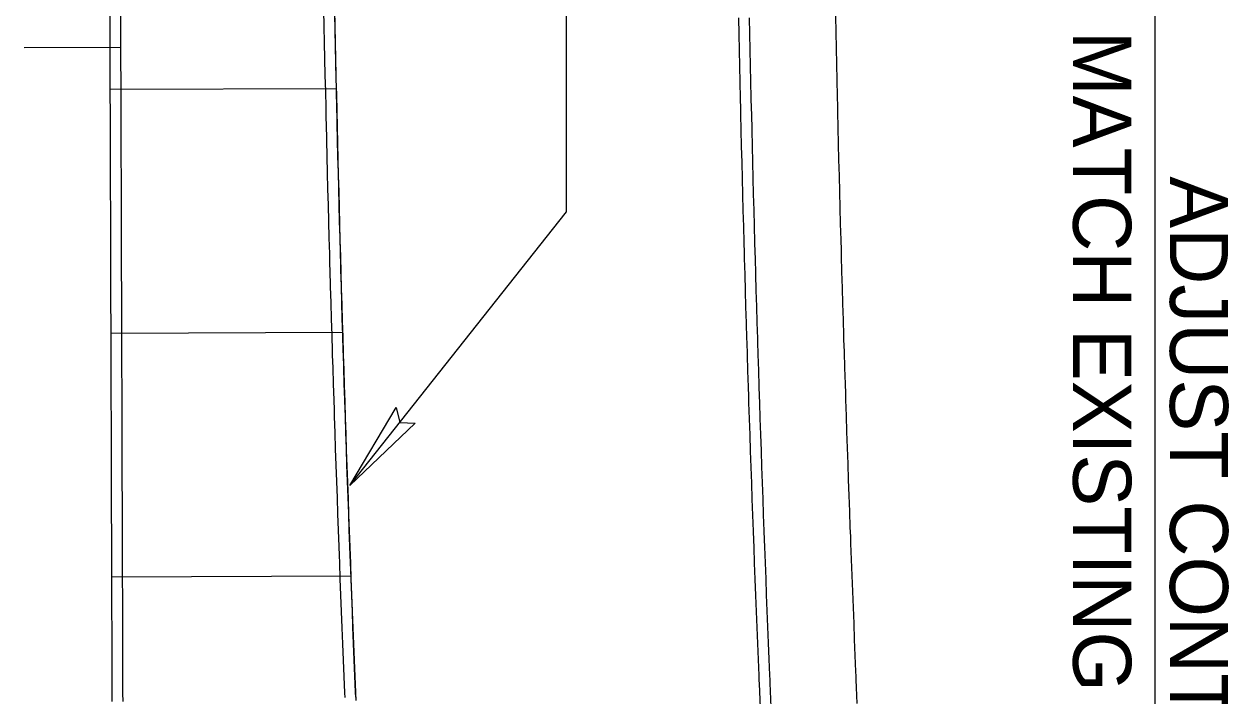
# Model space of a CAD drawing. Extents: x 2145147 to 2158018, y 137519 to 148068.
# Drawn here: x 2150894 to 2150968.7, y 144383.6 to 144425.2 of the extents above; entities that cross this region are included whole.
import ezdxf

# ---------------------------------------------------------------- set-up
doc = ezdxf.new("R2010")
doc.units = 0
for name, color, linetype in [('PR_Align_Ramp_J', 7, 'Continuous'), ('PR_Align_Ramp_J_Leader', 7, 'Continuous'), ('PR_Align_Service_C_Leader', 7, 'Continuous'), ('PR_Align_Service_C_Txt', 7, 'Continuous'), ('PR_Arrows', 7, 'Continuous'), ('PR_Joint_Contraction', 7, 'Continuous'), ('PR_Joint_Long', 7, 'Continuous'), ('PR_Phasing_Pavement_1', 7, 'Continuous'), ('PR_Road_Concrete', 7, 'Continuous')]:
    doc.layers.add(name, color=color, linetype=linetype)

msp = doc.modelspace()

# ---------------------------------------------------------------- linework, layer by layer
at = {"layer": 'PR_Align_Ramp_J'}
msp.add_lwpolyline([(2150894.014, 144423.794), (2150900.014, 144423.813)], dxfattribs=at)
at = {"layer": 'PR_Align_Ramp_J_Leader'}
msp.add_line((2150964.087, 144275.711), (2150964.087, 144458.052), dxfattribs=at)
at = {"layer": 'PR_Align_Service_C_Leader'}
msp.add_lwpolyline([(2150914.187, 144396.671), (2150927.623, 144413.603), (2150927.623, 144470.479)], dxfattribs=at)
at = {"layer": 'PR_Arrows'}
msp.add_lwpolyline([(2150914.187, 144396.671), (2150917.059, 144401.495), (2150917.287, 144400.577), (2150918.254, 144400.535)], close=True, dxfattribs=at)
at = {"layer": 'PR_Joint_Contraction'}
for p, q in [((2150913.373, 144421.221), (2150899.356, 144421.177)), ((2150913.767, 144406.133), (2150899.403, 144406.087)), ((2150914.279, 144391.048), (2150899.45, 144391.001))]:
    msp.add_line(p, q, dxfattribs=at)
at = {"layer": 'PR_Joint_Long'}
msp.add_lwpolyline([(2150914.585, 144383.354), (2150914.564, 144383.859), (2150914.523, 144384.859), (2150914.482, 144385.859), (2150914.442, 144386.859), (2150914.402, 144387.859), (2150914.363, 144388.859), (2150914.324, 144389.858), (2150914.286, 144390.858), (2150914.248, 144391.858), (2150914.211, 144392.858), (2150914.174, 144393.858), (2150914.138, 144394.858), (2150914.103, 144395.858), (2150914.068, 144396.858), (2150914.033, 144397.858), (2150913.999, 144398.857), (2150913.965, 144399.857), (2150913.932, 144400.857), (2150913.9, 144401.857), (2150913.868, 144402.857), (2150913.837, 144403.857), (2150913.808, 144404.767), (2150913.806, 144404.857), (2150913.775, 144405.857), (2150913.745, 144406.857), (2150913.716, 144407.857), (2150913.687, 144408.856), (2150913.659, 144409.856), (2150913.631, 144410.856), (2150913.604, 144411.856), (2150913.577, 144412.856), (2150913.551, 144413.856), (2150913.525, 144414.856), (2150913.5, 144415.856), (2150913.475, 144416.856), (2150913.451, 144417.856), (2150913.427, 144418.856), (2150913.404, 144419.856), (2150913.381, 144420.856), (2150913.359, 144421.856), (2150913.337, 144422.855), (2150913.316, 144423.855), (2150913.296, 144424.855), (2150913.276, 144425.855)], dxfattribs=at)
at = {"layer": 'PR_Phasing_Pavement_1'}
for points in [[(2150913.899, 144383.543), (2150913.886, 144383.843), (2150913.845, 144384.849), (2150913.804, 144385.854), (2150913.763, 144386.86), (2150913.723, 144387.866), (2150913.684, 144388.872), (2150913.645, 144389.878), (2150913.607, 144390.884), (2150913.569, 144391.889), (2150913.552, 144392.334), (2150913.531, 144392.895), (2150913.495, 144393.901), (2150913.458, 144394.907), (2150913.423, 144395.913), (2150913.387, 144396.919), (2150913.353, 144397.925), (2150913.318, 144398.931), (2150913.285, 144399.937), (2150913.252, 144400.943), (2150913.239, 144401.345), (2150913.219, 144401.949), (2150913.187, 144402.955), (2150913.155, 144403.961), (2150913.131, 144404.746), (2150913.124, 144404.968), (2150913.094, 144405.974), (2150913.064, 144406.98), (2150913.034, 144407.986), (2150913.005, 144408.992), (2150912.977, 144409.998), (2150912.967, 144410.356), (2150912.949, 144411.005), (2150912.922, 144412.011), (2150912.895, 144413.017), (2150912.868, 144414.023), (2150912.843, 144415.03), (2150912.817, 144416.036), (2150912.792, 144417.042), (2150912.768, 144418.048), (2150912.744, 144419.055), (2150912.737, 144419.369), (2150912.721, 144420.061), (2150912.699, 144421.067), (2150912.676, 144422.074), (2150912.655, 144423.08), (2150912.634, 144424.086), (2150912.613, 144425.093), (2150912.593, 144426.099)], [(2150914.566, 144383.571), (2150914.553, 144383.871), (2150914.512, 144384.876), (2150914.471, 144385.881), (2150914.43, 144386.887), (2150914.39, 144387.892), (2150914.351, 144388.898), (2150914.312, 144389.903), (2150914.274, 144390.909), (2150914.236, 144391.914), (2150914.219, 144392.359), (2150914.199, 144392.92), (2150914.162, 144393.926), (2150914.126, 144394.931), (2150914.09, 144395.937), (2150914.055, 144396.942), (2150914.02, 144397.948), (2150913.986, 144398.954), (2150913.952, 144399.959), (2150913.919, 144400.965), (2150913.906, 144401.366), (2150913.886, 144401.971), (2150913.854, 144402.977), (2150913.823, 144403.982), (2150913.798, 144404.767), (2150913.792, 144404.988), (2150913.761, 144405.994), (2150913.731, 144407), (2150913.702, 144408.005), (2150913.673, 144409.011), (2150913.644, 144410.017), (2150913.634, 144410.375), (2150913.616, 144411.023), (2150913.589, 144412.029), (2150913.562, 144413.035), (2150913.536, 144414.041), (2150913.51, 144415.047), (2150913.485, 144416.052), (2150913.46, 144417.058), (2150913.436, 144418.064), (2150913.412, 144419.07), (2150913.405, 144419.385), (2150913.389, 144420.076), (2150913.366, 144421.082), (2150913.344, 144422.088), (2150913.322, 144423.094), (2150913.301, 144424.1), (2150913.281, 144425.106), (2150913.261, 144426.112)], [(2150945.638, 144383.165), (2150945.596, 144384.164), (2150945.576, 144384.649), (2150945.575, 144384.654), (2150945.567, 144384.864), (2150945.554, 144385.158), (2150945.513, 144386.148), (2150945.473, 144387.137), (2150945.433, 144388.126), (2150945.394, 144389.116), (2150945.355, 144390.105), (2150945.317, 144391.094), (2150945.279, 144392.084), (2150945.242, 144393.073), (2150945.226, 144393.511), (2150945.205, 144394.063), (2150945.169, 144395.052), (2150945.133, 144396.042), (2150945.098, 144397.031), (2150945.064, 144398.021), (2150945.029, 144399.01), (2150944.996, 144400), (2150944.963, 144400.989), (2150944.93, 144401.979), (2150944.917, 144402.373), (2150944.898, 144402.968), (2150944.866, 144403.958), (2150944.835, 144404.948), (2150944.811, 144405.719), (2150944.805, 144405.937), (2150944.775, 144406.927), (2150944.745, 144407.916), (2150944.716, 144408.906), (2150944.688, 144409.896), (2150944.66, 144410.886), (2150944.65, 144411.238), (2150944.632, 144411.875), (2150944.605, 144412.865), (2150944.579, 144413.855), (2150944.553, 144414.845), (2150944.528, 144415.834), (2150944.503, 144416.824), (2150944.478, 144417.814), (2150944.455, 144418.804), (2150944.431, 144419.794), (2150944.424, 144420.103), (2150944.408, 144420.783), (2150944.386, 144421.773), (2150944.364, 144422.763), (2150944.343, 144423.753), (2150944.322, 144424.743), (2150944.302, 144425.733)], [(2150939.635, 144382.914), (2150939.593, 144383.913), (2150939.573, 144384.398), (2150939.573, 144384.403), (2150939.564, 144384.614), (2150939.552, 144384.909), (2150939.511, 144385.902), (2150939.47, 144386.894), (2150939.43, 144387.886), (2150939.391, 144388.879), (2150939.352, 144389.871), (2150939.314, 144390.864), (2150939.276, 144391.856), (2150939.239, 144392.849), (2150939.222, 144393.288), (2150939.202, 144393.841), (2150939.165, 144394.834), (2150939.13, 144395.827), (2150939.094, 144396.819), (2150939.059, 144397.812), (2150939.025, 144398.804), (2150938.992, 144399.797), (2150938.958, 144400.79), (2150938.926, 144401.782), (2150938.913, 144402.178), (2150938.893, 144402.775), (2150938.862, 144403.768), (2150938.831, 144404.761), (2150938.807, 144405.535), (2150938.8, 144405.753), (2150938.77, 144406.746), (2150938.74, 144407.739), (2150938.711, 144408.732), (2150938.683, 144409.725), (2150938.654, 144410.717), (2150938.645, 144411.071), (2150938.627, 144411.71), (2150938.6, 144412.703), (2150938.573, 144413.696), (2150938.547, 144414.689), (2150938.522, 144415.682), (2150938.497, 144416.675), (2150938.472, 144417.668), (2150938.449, 144418.661), (2150938.425, 144419.654), (2150938.418, 144419.964), (2150938.402, 144420.647), (2150938.38, 144421.64), (2150938.358, 144422.633), (2150938.337, 144423.626), (2150938.316, 144424.619), (2150938.296, 144425.612)], [(2150940.302, 144382.942), (2150940.26, 144383.941), (2150940.24, 144384.426), (2150940.24, 144384.431), (2150940.231, 144384.641), (2150940.219, 144384.937), (2150940.178, 144385.929), (2150940.137, 144386.921), (2150940.098, 144387.913), (2150940.058, 144388.905), (2150940.019, 144389.897), (2150939.981, 144390.889), (2150939.943, 144391.882), (2150939.906, 144392.874), (2150939.889, 144393.312), (2150939.869, 144393.866), (2150939.833, 144394.858), (2150939.797, 144395.85), (2150939.762, 144396.843), (2150939.727, 144397.835), (2150939.693, 144398.827), (2150939.659, 144399.82), (2150939.626, 144400.812), (2150939.593, 144401.804), (2150939.58, 144402.2), (2150939.561, 144402.797), (2150939.529, 144403.789), (2150939.498, 144404.781), (2150939.474, 144405.555), (2150939.467, 144405.774), (2150939.437, 144406.766), (2150939.408, 144407.759), (2150939.378, 144408.751), (2150939.35, 144409.744), (2150939.322, 144410.736), (2150939.312, 144411.089), (2150939.294, 144411.729), (2150939.267, 144412.721), (2150939.241, 144413.714), (2150939.215, 144414.706), (2150939.189, 144415.699), (2150939.164, 144416.691), (2150939.14, 144417.684), (2150939.116, 144418.677), (2150939.093, 144419.669), (2150939.085, 144419.979), (2150939.07, 144420.662), (2150939.047, 144421.654), (2150939.026, 144422.647), (2150939.004, 144423.64), (2150938.983, 144424.632), (2150938.963, 144425.625)]]:
    msp.add_lwpolyline(points, dxfattribs=at)
at = {"layer": 'PR_Road_Concrete'}
for points in [[(2150899.476, 144383.306), (2150899.474, 144383.811), (2150899.471, 144384.811), (2150899.468, 144385.811), (2150899.465, 144386.811), (2150899.461, 144387.811), (2150899.458, 144388.811), (2150899.455, 144389.811), (2150899.452, 144390.811), (2150899.449, 144391.811), (2150899.446, 144392.811), (2150899.442, 144393.811), (2150899.439, 144394.811), (2150899.436, 144395.811), (2150899.433, 144396.811), (2150899.43, 144397.811), (2150899.427, 144398.811), (2150899.423, 144399.811), (2150899.42, 144400.811), (2150899.417, 144401.811), (2150899.414, 144402.811), (2150899.411, 144403.811), (2150899.408, 144404.721), (2150899.408, 144404.811), (2150899.404, 144405.811), (2150899.401, 144406.811), (2150899.398, 144407.811), (2150899.395, 144408.811), (2150899.392, 144409.811), (2150899.389, 144410.811), (2150899.385, 144411.811), (2150899.382, 144412.811), (2150899.379, 144413.811), (2150899.376, 144414.811), (2150899.373, 144415.811), (2150899.37, 144416.811), (2150899.366, 144417.811), (2150899.363, 144418.811), (2150899.36, 144419.811), (2150899.357, 144420.811), (2150899.354, 144421.811), (2150899.351, 144422.811), (2150899.347, 144423.811), (2150899.344, 144424.811), (2150899.341, 144425.811)], [(2150900.142, 144383.308), (2150900.141, 144383.813), (2150900.138, 144384.813), (2150900.134, 144385.813), (2150900.131, 144386.813), (2150900.128, 144387.813), (2150900.125, 144388.813), (2150900.122, 144389.813), (2150900.119, 144390.813), (2150900.115, 144391.813), (2150900.112, 144392.813), (2150900.109, 144393.813), (2150900.106, 144394.813), (2150900.103, 144395.813), (2150900.1, 144396.813), (2150900.096, 144397.813), (2150900.093, 144398.813), (2150900.09, 144399.813), (2150900.087, 144400.813), (2150900.084, 144401.813), (2150900.081, 144402.813), (2150900.077, 144403.813), (2150900.075, 144404.724), (2150900.074, 144404.813), (2150900.071, 144405.813), (2150900.068, 144406.813), (2150900.065, 144407.813), (2150900.062, 144408.813), (2150900.058, 144409.813), (2150900.055, 144410.813), (2150900.052, 144411.813), (2150900.049, 144412.813), (2150900.046, 144413.813), (2150900.043, 144414.813), (2150900.039, 144415.813), (2150900.036, 144416.813), (2150900.033, 144417.813), (2150900.03, 144418.813), (2150900.027, 144419.813), (2150900.024, 144420.813), (2150900.02, 144421.813), (2150900.017, 144422.813), (2150900.014, 144423.813), (2150900.011, 144424.813), (2150900.008, 144425.813)]]:
    msp.add_lwpolyline(points, dxfattribs=at)

# ---------------------------------------------------------------- texts
at = {"layer": 'PR_Align_Service_C_Txt'}
for s, p in [('MATCH EXISTING CONTRACTION JOINTS', (2150959.007, 144424.813)), ('ADJUST CONTRACTION JOINTS TO', (2150965.007, 144415.813))]:
    msp.add_text(s, height=3.6, rotation=270, dxfattribs=at).set_placement(p)

doc.saveas('drawing.dxf')
